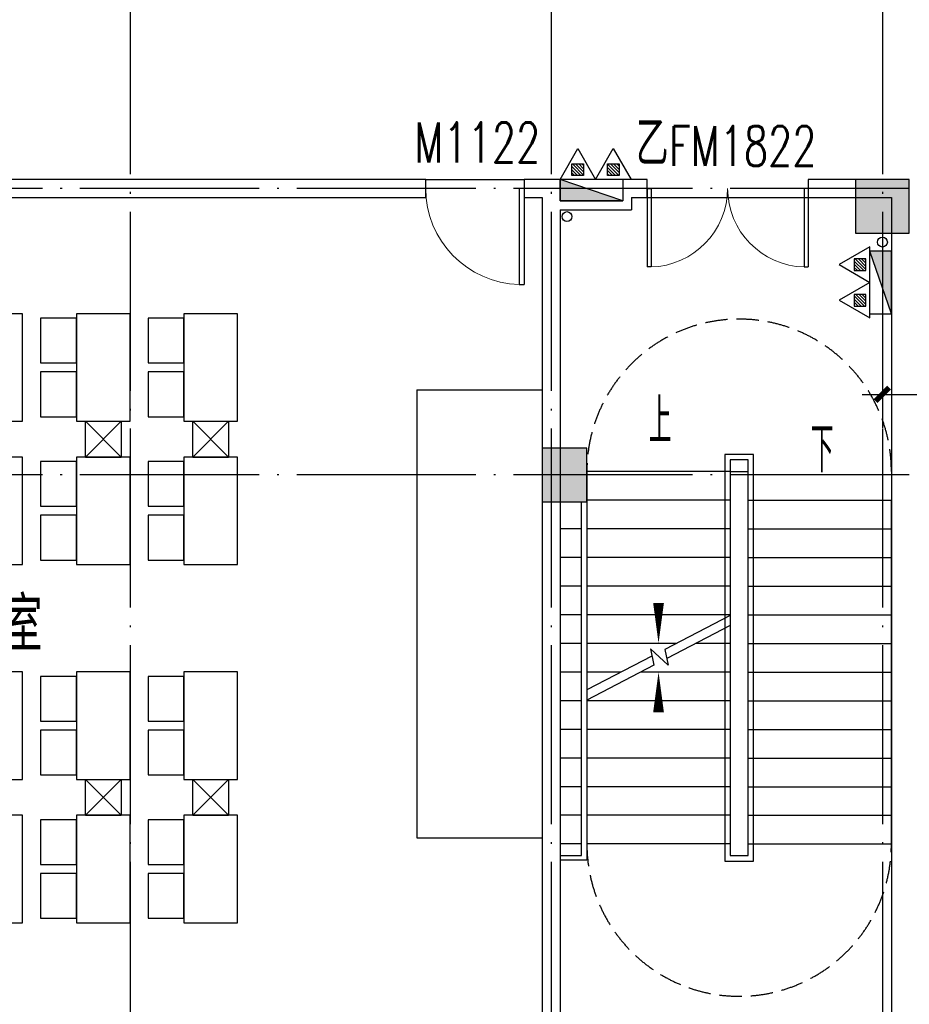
# Model space of a CAD drawing. Extents: x 1779708 to 7299578, y -1121471 to 88434.
# Tile 393 of 656: x 4582534 to 4592467, y -973253 to -962260. Entities that reach past the tile are written whole.
import ezdxf

# ---------------------------------------------------------------- set-up
doc = ezdxf.new("R2010")
doc.units = 0
doc.header["$LTSCALE"] = 1000
doc.header["$MEASUREMENT"] = 0
doc.linetypes.add('DASH', pattern=[0.35, 0.25, -0.1])
doc.linetypes.add('DOTE', pattern=[2.42, 2, -0.2, 0.02, -0.2])
doc.layers.get('0').update_dxf_attribs({"linetype": 'CONTINUOUS'})
doc.layers.get('Defpoints').update_dxf_attribs({"linetype": 'CONTINUOUS'})
for name, color, linetype in [('DIM_SYMB', 3, 'CONTINUOUS'), ('DIM_污水', 3, 'CONTINUOUS'), ('DOTE', 1, 'DOTE'), ('EQUIP_灭火器', 7, 'CONTINUOUS'), ('FUR', 9, 'CONTINUOUS'), ('PUB_DIM', 3, 'CONTINUOUS'), ('PUB_TEXT', 7, 'CONTINUOUS'), ('SPACE', 7, 'CONTINUOUS'), ('STAIR', 2, 'CONTINUOUS'), ('WALL', 255, 'CONTINUOUS'), ('WINDOW', 2, 'CONTINUOUS'), ('WINDOW_TEXT', 7, 'CONTINUOUS'), ('修改', 6, 'CONTINUOUS'), ('墙柱', 2, 'CONTINUOUS')]:
    doc.layers.add(name, color=color, linetype=linetype)
doc.styles.add('_TCH_DIM', font='SIMPLEX.shx', dxfattribs={"width": 0.7, "bigfont": 'GBCBIG.shx'})
doc.styles.add('_TCH_DIM_T3', font='SIMPLEX.shx', dxfattribs={"width": 0.494118, "bigfont": 'GBCBIG.shx'})
doc.styles.add('_TCH_SPACE', font='SIMPLEX', dxfattribs={"height": 5, "bigfont": 'GBCBIG'})
doc.styles.add('_TCH_WINDOW', font='SIMPLEX', dxfattribs={"height": 3.5, "bigfont": 'GBCBIG'})
doc.dimstyles.new('_TCH_ARCH&&150', dxfattribs={"dimtxt": 446.25, "dimasz": 150, "dimexe": 375, "dimexo": 450, "dimgap": 189.375, "dimtad": 1, "dimdec": 0, "dimzin": 0, "dimdsep": 46, "dimtxsty": '_TCH_DIM_T3', "dimblk": 'ARCHTICK', "dimcen": 0.09, "dimdle": 225, "dimclrt": 7, "dimazin": 2, "dimtfac": 1, "dimtdec": 0, "dimtix": 1, "dimtmove": 2, "dimatfit": 3, "dimfxl": 250, "dimtolj": 1, "dimtzin": 0, "dimarcsym": 0})

# ---------------------------------------------------------------- blocks, each defined once
blk = doc.blocks.new('A$C159220C3')
at = {"layer": 'DOTE'}
for p, q in [((17600, 149200), (17600, 7200)), ((22300, 149200), (22300, 7200)), ((26000, 149200), (26000, 7200)), ((86800, 105900), (7200, 105900)), ((86800, 102700), (7200, 102700))]:
    blk.add_line(p, q, dxfattribs=at)
blk = doc.blocks.new('A$C2BDF0305')
at = {"layer": 'FUR', "color": 9}
for p, q in [((1400, 5877), (0, 5877)), ((1400, 877), (1400, 5877)), ((1400, 877), (0, 877))]:
    blk.add_line(p, q, dxfattribs=at)
for points in [[(4000, 6827), (3400, 6827), (3400, 5627), (4000, 5627)], [(5200, 6827), (4600, 6827), (4600, 5627), (5200, 5627)], [(6400, 6827), (5800, 6827), (5800, 5627), (6400, 5627)], [(4000, 6277), (4400, 6277), (4400, 6777), (4000, 6777)], [(5200, 6277), (5600, 6277), (5600, 6777), (5200, 6777)], [(4000, 5677), (4400, 5677), (4400, 6177), (4000, 6177)], [(5200, 5677), (5600, 5677), (5600, 6177), (5200, 6177)], [(4000, 5227), (3400, 5227), (3400, 4027), (4000, 4027)], [(4000, 4677), (4400, 4677), (4400, 5177), (4000, 5177)], [(5200, 5227), (4600, 5227), (4600, 4027), (5200, 4027)], [(5200, 4677), (5600, 4677), (5600, 5177), (5200, 5177)], [(6400, 5227), (5800, 5227), (5800, 4027), (6400, 4027)], [(4000, 4077), (4400, 4077), (4400, 4577), (4000, 4577)], [(5200, 4077), (5600, 4077), (5600, 4577), (5200, 4577)], [(4000, 2827), (3400, 2827), (3400, 1627), (4000, 1627)], [(4000, 2277), (4400, 2277), (4400, 2777), (4000, 2777)], [(5200, 2827), (4600, 2827), (4600, 1627), (5200, 1627)], [(5200, 2277), (5600, 2277), (5600, 2777), (5200, 2777)], [(6400, 2827), (5800, 2827), (5800, 1627), (6400, 1627)], [(4000, 1677), (4400, 1677), (4400, 2177), (4000, 2177)], [(5200, 1677), (5600, 1677), (5600, 2177), (5200, 2177)], [(4000, 1227), (3400, 1227), (3400, 27), (4000, 27)], [(5200, 1227), (4600, 1227), (4600, 27), (5200, 27)], [(6400, 1227), (5800, 1227), (5800, 27), (6400, 27)], [(4000, 677), (4400, 677), (4400, 1177), (4000, 1177)], [(5200, 677), (5600, 677), (5600, 1177), (5200, 1177)], [(4000, 77), (4400, 77), (4400, 577), (4000, 577)], [(5200, 77), (5600, 77), (5600, 577), (5200, 577)]]:
    blk.add_lwpolyline(points, close=True, dxfattribs=at)
for points in [[(3500, 5227), (3500, 5627), (3900, 5627), (3900, 5227), (3500, 5227), (3900, 5627), (3500, 5627), (3900, 5227)], [(4700, 5227), (4700, 5627), (5100, 5627), (5100, 5227), (4700, 5227), (5100, 5627), (4700, 5627), (5100, 5227)], [(3500, 1227), (3500, 1627), (3900, 1627), (3900, 1227), (3500, 1227), (3900, 1627), (3500, 1627), (3900, 1227)], [(4700, 1227), (4700, 1627), (5100, 1627), (5100, 1227), (4700, 1227), (5100, 1627), (4700, 1627), (5100, 1227)]]:
    blk.add_lwpolyline(points, dxfattribs=at)
blk = doc.blocks.new('A$C66903B95')
at = {"layer": '墙柱'}
h = blk.add_hatch(color=256, dxfattribs=at)
h.paths.add_polyline_path([(24950, 51000), (25450, 51000), (25450, 50500), (24950, 50500)])
h.paths.add_polyline_path([(66900, 12800), (67500, 12800), (67500, 13400), (66900, 13400)])
h.paths.add_polyline_path([(16600, 12800), (17100, 12800), (17100, 13300), (16600, 13300)])
h.paths.add_polyline_path([(27130, 15100), (27130, 15400), (26330, 15400), (26330, 15100)])
h.paths.add_polyline_path([(54500, 0), (55000, 0), (55000, 500), (54500, 500)])
h.paths.add_polyline_path([(16600, 51000), (17100, 51000), (17100, 50500), (16600, 50500)])
h.paths.add_polyline_path([(42000, 41700), (42600, 41700), (42600, 41200), (42000, 41200)])
h.paths.add_polyline_path([(58500, 32900), (59100, 32900), (59100, 32400), (58500, 32400)])
h.paths.add_polyline_path([(13000, 44800), (13500, 44800), (13500, 44200), (13000, 44200)])
h.paths.add_polyline_path([(66700, 37100), (67200, 37100), (67200, 36600), (66700, 36600)])
h.paths.add_polyline_path([(20700, 19400), (21200, 19400), (21200, 19900), (20700, 19900)])
h.paths.add_polyline_path([(20700, 26000), (21200, 26000), (21200, 26500), (20700, 26500)])
h.paths.add_polyline_path([(13000, 31800), (13500, 31800), (13500, 32400), (13000, 32400)])
h.paths.add_polyline_path([(20700, 38200), (21200, 38200), (21200, 37700), (20700, 37700)])
h.paths.add_polyline_path([(13000, 51000), (13500, 51000), (13500, 50500), (13000, 50500)])
h.paths.add_polyline_path([(74900, 12800), (75600, 12800), (75600, 13400), (74900, 13400)])
h.paths.add_polyline_path([(54900, 24500), (54400, 24500), (54400, 25000), (54900, 25000)])
h.paths.add_polyline_path([(74900, 41700), (75600, 41700), (75600, 41200), (74900, 41200)])
h.paths.add_polyline_path([(500, 44750), (1000, 44750), (1000, 44250), (500, 44250)])
h.paths.add_polyline_path([(500, 31850), (1000, 31850), (1000, 32350), (500, 32350)])
h.paths.add_polyline_path([(8400, 12800), (8900, 12800), (8900, 13300), (8400, 13300)])
h.paths.add_polyline_path([(66900, 24400), (67500, 24400), (67500, 25000), (66900, 25000)])
h.paths.add_polyline_path([(74900, 25000), (75600, 25000), (75600, 24400), (74900, 24400)])
h.paths.add_polyline_path([(58500, 25000), (59100, 25000), (59100, 24400), (58500, 24400)])
h.paths.add_polyline_path([(66700, 32900), (67200, 32900), (67200, 32400), (66700, 32400)])
h.paths.add_polyline_path([(54400, 32900), (54900, 32900), (54900, 32400), (54400, 32400)])
h.paths.add_polyline_path([(50150, 12800), (50650, 12800), (50650, 13300), (50150, 13300)])
h.paths.add_polyline_path([(46200, 51000), (46700, 51000), (46700, 50500), (46200, 50500)])
h.paths.add_polyline_path([(42500, 38200), (42000, 38200), (42000, 37700), (42500, 37700)])
h.paths.add_polyline_path([(42500, 51000), (42000, 51000), (42000, 50500), (42500, 50500)])
h.paths.add_polyline_path([(24900, 38200), (25400, 38200), (25400, 37700), (24900, 37700)])
h.paths.add_polyline_path([(20700, 31850), (21200, 31850), (21200, 32350), (20700, 32350)])
h.paths.add_polyline_path([(13000, 37600), (13500, 37600), (13500, 38200), (13000, 38200)])
h.paths.add_polyline_path([(16600, 26000), (17100, 26000), (17100, 26500), (16600, 26500)])
h.paths.add_polyline_path([(8200, 26000), (8700, 26000), (8700, 26500), (8200, 26500)])
h.paths.add_polyline_path([(500, 26000), (1000, 26000), (1000, 26500), (500, 26500)])
h.paths.add_polyline_path([(16500, 19300), (17100, 19300), (17100, 19900), (16500, 19900)])
h.paths.add_polyline_path([(8400, 19300), (8900, 19300), (8900, 19900), (8400, 19900)])
h.paths.add_polyline_path([(74900, 38500), (75600, 38500), (75600, 38000), (74900, 38000)])
h.paths.add_polyline_path([(75100, 51000), (75600, 51000), (75600, 50500), (75100, 50500)])
h.paths.add_polyline_path([(66850, 41800), (67550, 41800), (67550, 41200), (66850, 41200)])
h.paths.add_polyline_path([(66850, 51000), (67550, 51000), (67550, 50500), (66850, 50500)])
h.paths.add_polyline_path([(58450, 41800), (59150, 41800), (59150, 41200), (58450, 41200)])
h.paths.add_polyline_path([(58550, 51000), (59050, 51000), (59050, 50500), (58550, 50500)])
h.paths.add_polyline_path([(50150, 38200), (50650, 38200), (50650, 37700), (50150, 37700)])
h.paths.add_polyline_path([(50100, 41700), (50700, 41700), (50700, 41200), (50100, 41200)])
h.paths.add_polyline_path([(50150, 51000), (50650, 51000), (50650, 50500), (50150, 50500)])
h.paths.add_polyline_path([(33100, 38200), (33600, 38200), (33600, 37700), (33100, 37700)])
h.paths.add_polyline_path([(33000, 41700), (33600, 41700), (33600, 41200), (33000, 41200)])
h.paths.add_polyline_path([(24900, 41700), (25500, 41700), (25500, 41200), (24900, 41200)])
h.paths.add_polyline_path([(500, 38200), (1000, 38200), (1000, 37700), (500, 37700)])
h.paths.add_polyline_path([(16500, 41800), (17100, 41800), (17100, 41200), (16500, 41200)])
h.paths.add_polyline_path([(33100, 51000), (33600, 51000), (33600, 50500), (33100, 50500)])
h.paths.add_polyline_path([(500, 51000), (1000, 51000), (1000, 50500), (500, 50500)])
h.paths.add_polyline_path([(74900, 9300), (75600, 9300), (75600, 9800), (74900, 9800)])
h.paths.add_polyline_path([(74900, 0), (75600, 0), (75600, 500), (74900, 500)])
h.paths.add_polyline_path([(66900, 9300), (67500, 9300), (67500, 9800), (66900, 9800)])
h.paths.add_polyline_path([(66950, 0), (67450, 0), (67450, 500), (66950, 500)])
h.paths.add_polyline_path([(58500, 12800), (59100, 12800), (59100, 13400), (58500, 13400)])
h.paths.add_polyline_path([(58500, 9300), (59100, 9300), (59100, 9800), (58500, 9800)])
h.paths.add_polyline_path([(58550, 0), (59050, 0), (59050, 500), (58550, 500)])
h.paths.add_polyline_path([(50100, 9300), (50700, 9300), (50700, 9800), (50100, 9800)])
h.paths.add_polyline_path([(50150, 0), (50650, 0), (50650, 500), (50150, 500)])
h.paths.add_polyline_path([(42000, 12800), (42500, 12800), (42500, 13300), (42000, 13300)])
h.paths.add_polyline_path([(42000, 9300), (42600, 9300), (42600, 9800), (42000, 9800)])
h.paths.add_polyline_path([(33100, 12800), (33600, 12800), (33600, 13300), (33100, 13300)])
h.paths.add_polyline_path([(25060, 12800), (25660, 12800), (25660, 13200), (25060, 13200)])
h.paths.add_polyline_path([(33000, 9300), (33600, 9300), (33600, 9800), (33000, 9800)])
h.paths.add_polyline_path([(24900, 9300), (25500, 9300), (25500, 9800), (24900, 9800)])
h.paths.add_polyline_path([(0, 12500), (700, 12500), (700, 13000), (0, 13000)])
h.paths.add_polyline_path([(0, 9300), (700, 9300), (700, 9800), (0, 9800)])
h.paths.add_polyline_path([(8100, 9300), (8700, 9300), (8700, 9800), (8100, 9800)])
h.paths.add_polyline_path([(16500, 9300), (17100, 9300), (17100, 9800), (16500, 9800)])
h.paths.add_polyline_path([(42000, 0), (42500, 0), (42500, 500), (42000, 500)])
h.paths.add_polyline_path([(33100, 0), (33600, 0), (33600, 500), (33100, 500)])
h.paths.add_polyline_path([(24950, 0), (25450, 0), (25450, 500), (24950, 500)])
h.paths.add_polyline_path([(16500, 0), (17100, 0), (17100, 500), (16500, 500)])
h.paths.add_polyline_path([(8100, 0), (8700, 0), (8700, 500), (8100, 500)])
h.paths.add_polyline_path([(0, 0), (500, 0), (500, 500), (0, 500)])
h.paths.add_polyline_path([(24950, 87000), (25450, 87000), (25450, 87500), (24950, 87500)])
h.paths.add_polyline_path([(66900, 125200), (67500, 125200), (67500, 124600), (66900, 124600)])
h.paths.add_polyline_path([(16600, 125200), (17100, 125200), (17100, 124700), (16600, 124700)])
h.paths.add_polyline_path([(27130, 122900), (27130, 122600), (26330, 122600), (26330, 122900)])
h.paths.add_polyline_path([(54500, 138000), (55000, 138000), (55000, 137500), (54500, 137500)])
h.paths.add_polyline_path([(16600, 87000), (17100, 87000), (17100, 87500), (16600, 87500)])
h.paths.add_polyline_path([(42000, 96300), (42600, 96300), (42600, 96800), (42000, 96800)])
h.paths.add_polyline_path([(58500, 105100), (59100, 105100), (59100, 105600), (58500, 105600)])
h.paths.add_polyline_path([(13000, 93200), (13500, 93200), (13500, 93800), (13000, 93800)])
h.paths.add_polyline_path([(66700, 100900), (67200, 100900), (67200, 101400), (66700, 101400)])
h.paths.add_polyline_path([(20700, 118600), (21200, 118600), (21200, 118100), (20700, 118100)])
h.paths.add_polyline_path([(20700, 112000), (21200, 112000), (21200, 111500), (20700, 111500)])
h.paths.add_polyline_path([(13000, 106200), (13500, 106200), (13500, 105600), (13000, 105600)])
h.paths.add_polyline_path([(20700, 99800), (21200, 99800), (21200, 100300), (20700, 100300)])
h.paths.add_polyline_path([(13000, 87000), (13500, 87000), (13500, 87500), (13000, 87500)])
h.paths.add_polyline_path([(74900, 125200), (75600, 125200), (75600, 124600), (74900, 124600)])
h.paths.add_polyline_path([(54900, 113500), (54400, 113500), (54400, 113000), (54900, 113000)])
h.paths.add_polyline_path([(74900, 96300), (75600, 96300), (75600, 96800), (74900, 96800)])
h.paths.add_polyline_path([(500, 93250), (1000, 93250), (1000, 93750), (500, 93750)])
h.paths.add_polyline_path([(500, 106150), (1000, 106150), (1000, 105650), (500, 105650)])
h.paths.add_polyline_path([(8400, 125200), (8900, 125200), (8900, 124700), (8400, 124700)])
h.paths.add_polyline_path([(66900, 113600), (67500, 113600), (67500, 113000), (66900, 113000)])
h.paths.add_polyline_path([(74900, 113000), (75600, 113000), (75600, 113600), (74900, 113600)])
h.paths.add_polyline_path([(58500, 113000), (59100, 113000), (59100, 113600), (58500, 113600)])
h.paths.add_polyline_path([(66700, 105100), (67200, 105100), (67200, 105600), (66700, 105600)])
h.paths.add_polyline_path([(54400, 105100), (54900, 105100), (54900, 105600), (54400, 105600)])
h.paths.add_polyline_path([(50150, 125200), (50650, 125200), (50650, 124700), (50150, 124700)])
h.paths.add_polyline_path([(46200, 87000), (46700, 87000), (46700, 87500), (46200, 87500)])
h.paths.add_polyline_path([(42500, 99800), (42000, 99800), (42000, 100300), (42500, 100300)])
h.paths.add_polyline_path([(42500, 87000), (42000, 87000), (42000, 87500), (42500, 87500)])
h.paths.add_polyline_path([(24900, 99800), (25400, 99800), (25400, 100300), (24900, 100300)])
h.paths.add_polyline_path([(20700, 106150), (21200, 106150), (21200, 105650), (20700, 105650)])
h.paths.add_polyline_path([(13000, 100400), (13500, 100400), (13500, 99800), (13000, 99800)])
h.paths.add_polyline_path([(16600, 112000), (17100, 112000), (17100, 111500), (16600, 111500)])
h.paths.add_polyline_path([(8200, 112000), (8700, 112000), (8700, 111500), (8200, 111500)])
h.paths.add_polyline_path([(500, 112000), (1000, 112000), (1000, 111500), (500, 111500)])
h.paths.add_polyline_path([(16500, 118700), (17100, 118700), (17100, 118100), (16500, 118100)])
h.paths.add_polyline_path([(8400, 118700), (8900, 118700), (8900, 118100), (8400, 118100)])
h.paths.add_polyline_path([(74900, 99500), (75600, 99500), (75600, 100000), (74900, 100000)])
h.paths.add_polyline_path([(75100, 87000), (75600, 87000), (75600, 87500), (75100, 87500)])
h.paths.add_polyline_path([(66850, 96200), (67550, 96200), (67550, 96800), (66850, 96800)])
h.paths.add_polyline_path([(66850, 87000), (67550, 87000), (67550, 87500), (66850, 87500)])
h.paths.add_polyline_path([(58450, 96200), (59150, 96200), (59150, 96800), (58450, 96800)])
h.paths.add_polyline_path([(58550, 87000), (59050, 87000), (59050, 87500), (58550, 87500)])
h.paths.add_polyline_path([(50150, 99800), (50650, 99800), (50650, 100300), (50150, 100300)])
h.paths.add_polyline_path([(50100, 96300), (50700, 96300), (50700, 96800), (50100, 96800)])
h.paths.add_polyline_path([(50150, 87000), (50650, 87000), (50650, 87500), (50150, 87500)])
h.paths.add_polyline_path([(33100, 99800), (33600, 99800), (33600, 100300), (33100, 100300)])
h.paths.add_polyline_path([(33000, 96300), (33600, 96300), (33600, 96800), (33000, 96800)])
h.paths.add_polyline_path([(24900, 96300), (25500, 96300), (25500, 96800), (24900, 96800)])
h.paths.add_polyline_path([(500, 99800), (1000, 99800), (1000, 100300), (500, 100300)])
h.paths.add_polyline_path([(16500, 96200), (17100, 96200), (17100, 96800), (16500, 96800)])
h.paths.add_polyline_path([(33100, 87000), (33600, 87000), (33600, 87500), (33100, 87500)])
h.paths.add_polyline_path([(500, 87000), (1000, 87000), (1000, 87500), (500, 87500)])
h.paths.add_polyline_path([(74900, 128700), (75600, 128700), (75600, 128200), (74900, 128200)])
h.paths.add_polyline_path([(74900, 138000), (75600, 138000), (75600, 137500), (74900, 137500)])
h.paths.add_polyline_path([(66900, 128700), (67500, 128700), (67500, 128200), (66900, 128200)])
h.paths.add_polyline_path([(66950, 138000), (67450, 138000), (67450, 137500), (66950, 137500)])
h.paths.add_polyline_path([(58500, 125200), (59100, 125200), (59100, 124600), (58500, 124600)])
h.paths.add_polyline_path([(58500, 128700), (59100, 128700), (59100, 128200), (58500, 128200)])
h.paths.add_polyline_path([(58550, 138000), (59050, 138000), (59050, 137500), (58550, 137500)])
h.paths.add_polyline_path([(50100, 128700), (50700, 128700), (50700, 128200), (50100, 128200)])
h.paths.add_polyline_path([(50150, 138000), (50650, 138000), (50650, 137500), (50150, 137500)])
h.paths.add_polyline_path([(42000, 125200), (42500, 125200), (42500, 124700), (42000, 124700)])
h.paths.add_polyline_path([(42000, 128700), (42600, 128700), (42600, 128200), (42000, 128200)])
h.paths.add_polyline_path([(33100, 125200), (33600, 125200), (33600, 124700), (33100, 124700)])
h.paths.add_polyline_path([(25060, 125200), (25660, 125200), (25660, 124800), (25060, 124800)])
h.paths.add_polyline_path([(33000, 128700), (33600, 128700), (33600, 128200), (33000, 128200)])
h.paths.add_polyline_path([(24900, 128700), (25500, 128700), (25500, 128200), (24900, 128200)])
h.paths.add_polyline_path([(0, 125500), (700, 125500), (700, 125000), (0, 125000)])
h.paths.add_polyline_path([(0, 128700), (700, 128700), (700, 128200), (0, 128200)])
h.paths.add_polyline_path([(8100, 128700), (8700, 128700), (8700, 128200), (8100, 128200)])
h.paths.add_polyline_path([(16500, 128700), (17100, 128700), (17100, 128200), (16500, 128200)])
h.paths.add_polyline_path([(42000, 138000), (42500, 138000), (42500, 137500), (42000, 137500)])
h.paths.add_polyline_path([(33100, 138000), (33600, 138000), (33600, 137500), (33100, 137500)])
h.paths.add_polyline_path([(24950, 138000), (25450, 138000), (25450, 137500), (24950, 137500)])
h.paths.add_polyline_path([(16500, 138000), (17100, 138000), (17100, 137500), (16500, 137500)])
h.paths.add_polyline_path([(8100, 138000), (8700, 138000), (8700, 137500), (8100, 137500)])
h.paths.add_polyline_path([(0, 138000), (500, 138000), (500, 137500), (0, 137500)])
for points in [[(16500, 96200), (17100, 96200), (17100, 96800), (16500, 96800)], [(13000, 93200), (13500, 93200), (13500, 93800), (13000, 93800)]]:
    blk.add_lwpolyline(points, close=True, dxfattribs=at)
blk = doc.blocks.new('$TwtSys$00000545')
h = blk.add_hatch()
h.set_pattern_fill('ANSI31', color=256, scale=200, angle=180, style=0)
h.set_pattern_definition([(225, (199409.273, 63921.482), (17.6776695, -17.6776695), [])])
h.paths.add_polyline_path([(65, 174), (-65, 174), (-65, 44), (65, 44)])
for p, q in [((0, 344), (-198, 0)), ((198, 0), (0, 344)), ((-198, 0), (198, 0))]:
    blk.add_line(p, q)
blk.add_lwpolyline([(65, 174), (-65, 174), (-65, 44), (65, 44)], close=True)
blk = doc.blocks.new('$DorLib2D$00000002')
for p, q in [((-0.5, 0), (-0.5, 0.4875)), ((-0.475, 0.4875), (-0.5, 0.4875)), ((-0.475, 0), (-0.475, 0.4875)), ((0.475, 0), (0.475, 0.4875)), ((0.475, 0.4875), (0.5, 0.4875)), ((0.5, 0), (0.5, 0.4875)), ((-0.5, 0), (-0.475, 0)), ((0.5, 0), (0.475, 0))]:
    blk.add_line(p, q)
at = {"lineweight": 13}
for centre, start, end in [((-0.4875, 0), 0, 88.53072), ((0.4875, 0), 91.46928, 180)]:
    blk.add_arc(centre, 0.4875, start, end, dxfattribs=at)
blk = doc.blocks.new('$DorLib2D$00000001')
for p, q in [((0.45, 0.975), (0.5, 0.975)), ((0.45, 0), (0.45, 0.975)), ((0.5, 0), (0.5, 0.975)), ((0.5, 0), (0.45, 0))]:
    blk.add_line(p, q)
at = {"lineweight": 13}
blk.add_arc((0.475, 0), 0.975, 91.46928, 180, dxfattribs=at)
blk = doc.blocks.new('_ArchTick')
at = {"color": 0, "linetype": 'ByBlock', "const_width": 0.4}
blk.add_lwpolyline([(-0.5, -0.5), (0.5, 0.5)], dxfattribs=at)
blk = doc.blocks.new('*D6610')
at = {"layer": 'Defpoints', "color": 0, "transparency": 16777216}
for p in [(4592167, -964743), (4594267, -964743), (4594267, -966443)]:
    blk.add_point(p, dxfattribs=at)
at = {"layer": 'PUB_DIM', "color": 0, "lineweight": -2, "transparency": 16777216}
for p, q in [((4592167, -965193), (4592167, -966818)), ((4594267, -965193), (4594267, -966818)), ((4591942, -966443), (4594492, -966443))]:
    blk.add_line(p, q, dxfattribs=at)
at = {"layer": 'PUB_DIM', "color": 0, "lineweight": -2, "transparency": 16777216, "xscale": 150, "yscale": 150, "zscale": 150, "rotation": 180}
blk.add_blockref('_ArchTick', (4592167, -966443), dxfattribs=at)
at = {"layer": 'PUB_DIM', "color": 0, "lineweight": -2, "transparency": 16777216, "xscale": 150, "yscale": 150, "zscale": 150}
blk.add_blockref('_ArchTick', (4594267, -966443), dxfattribs=at)
at = {"layer": 'PUB_DIM', "color": 7, "transparency": 16777216, "insert": (4593217, -966031), "char_height": 446.2, "attachment_point": 5, "style": '_TCH_DIM_T3'}
blk.add_mtext('\\A1;2100', dxfattribs=at)

msp = doc.modelspace()

# ---------------------------------------------------------------- linework, layer by layer
at = {"color": 1}
for p, q in [((4589267.1, -964043.3), (4588567.1, -964043.3)), ((4588567.1, -964283.3), (4588567.1, -964043.3)), ((4589267.1, -964283.3), (4588567.1, -964043.3)), ((4589267.1, -964043.3), (4589267.1, -964283.3)), ((4589267.1, -964283.3), (4588567.1, -964283.3)), ((4592027.1, -965543.3), (4592027.1, -964843.3)), ((4592267.1, -964843.3), (4592027.1, -964843.3)), ((4592267.1, -965543.3), (4592027.1, -964843.3)), ((4592267.1, -965543.3), (4592267.1, -964843.3)), ((4592027.1, -965543.3), (4592267.1, -965543.3))]:
    msp.add_line(p, q, dxfattribs=at)
for points in [[(4588567.1, -964283.3), (4588567.1, -964043.3), (4589267.1, -964283.3)], [(4592267.1, -964843.3), (4592027.1, -964843.3), (4592267.1, -965543.3)]]:
    msp.add_solid(points, dxfattribs=at)
at = {"layer": 'DIM_SYMB'}
for points in [[(4589667.1, -967143.3, 0, 0, 0), (4589667.1, -969223.3, 0, 120, 0), (4589667.1, -968773.3, 0, 0, 0)], [(4591467.1, -967463.3, 0, 0, 0), (4591467.1, -972563.3, 0, 0, 0), (4589667.1, -972563.3, 0, 0, 0), (4589667.1, -969543.3, 0, 120, 0), (4589667.1, -969993.3, 0, 0, 0)]]:
    msp.add_lwpolyline(points, format="xyseb", dxfattribs=at)
at = {"layer": 'DIM_污水', "color": 1}
for centre in [(4588644.7, -964458.2), (4592167.1, -964743.3)]:
    msp.add_circle(centre, 55, dxfattribs=at)
at = {"layer": 'STAIR'}
for p, q in [((4590727.1, -967113.3), (4590407.1, -967113.3)), ((4590407.1, -967113.3), (4590407.1, -971653.3)), ((4590667.1, -967173.3), (4590467.1, -967173.3)), ((4590467.1, -967173.3), (4590467.1, -971593.3)), ((4590667.1, -971593.3), (4590667.1, -967173.3)), ((4590727.1, -971653.3), (4590727.1, -967113.3)), ((4588867.1, -967303.3), (4588867.1, -969743)), ((4590467.1, -967303.3), (4588867.1, -967303.3)), ((4590467.1, -967303.3), (4590667.1, -967303.3)), ((4590467.1, -967303.3), (4590467.1, -968911)), ((4590467.1, -967623.3), (4588867.1, -967623.3)), ((4590667.1, -971463.3), (4590667.1, -967623.3)), ((4590667.1, -967623.3), (4592267.1, -967623.3)), ((4592267.1, -971463.3), (4592267.1, -967623.3)), ((4588807.1, -967943.3), (4588567.1, -967943.3)), ((4590467.1, -967943.3), (4588867.1, -967943.3)), ((4590667.1, -967943.3), (4592267.1, -967943.3)), ((4588807.1, -968263.3), (4588567.1, -968263.3)), ((4590467.1, -968263.3), (4588867.1, -968263.3)), ((4590667.1, -968263.3), (4592267.1, -968263.3)), ((4588807.1, -968583.3), (4588567.1, -968583.3)), ((4590467.1, -968583.3), (4588867.1, -968583.3)), ((4590667.1, -968583.3), (4592267.1, -968583.3)), ((4588807.1, -968903.3), (4588567.1, -968903.3)), ((4590467.1, -968903.3), (4588867.1, -968903.3)), ((4590467.1, -968911), (4589735.6, -969291.3)), ((4590667.1, -968903.3), (4592267.1, -968903.3)), ((4590467.1, -969023.7), (4589758, -969392.4)), ((4590467.1, -969023.7), (4590467.1, -971463.3)), ((4588807.1, -969223.3), (4588567.1, -969223.3)), ((4589866.4, -969223.3), (4588867.1, -969223.3)), ((4589774.2, -969465.5), (4589575.9, -969283.7)), ((4589575.9, -969283.7), (4589616.3, -969466.1)), ((4589735.6, -969291.3), (4589774.2, -969465.5)), ((4590467.1, -969223.3), (4590083.2, -969223.3)), ((4590667.1, -969223.3), (4592267.1, -969223.3)), ((4589593.9, -969365), (4588867.1, -969743)), ((4589616.3, -969466.1), (4588867.1, -969855.7)), ((4588807.1, -969543.3), (4588567.1, -969543.3)), ((4589251, -969543.3), (4588867.1, -969543.3)), ((4590467.1, -969543.3), (4589467.8, -969543.3)), ((4590667.1, -969543.3), (4592267.1, -969543.3)), ((4588807.1, -969863.3), (4588567.1, -969863.3)), ((4588867.1, -969855.7), (4588867.1, -971463.3)), ((4590467.1, -969863.3), (4588867.1, -969863.3)), ((4590667.1, -969863.3), (4592267.1, -969863.3)), ((4588807.1, -970183.3), (4588567.1, -970183.3)), ((4590467.1, -970183.3), (4588867.1, -970183.3)), ((4590667.1, -970183.3), (4592267.1, -970183.3)), ((4588807.1, -970503.3), (4588567.1, -970503.3)), ((4590467.1, -970503.3), (4588867.1, -970503.3)), ((4590667.1, -970503.3), (4592267.1, -970503.3)), ((4588807.1, -970823.3), (4588567.1, -970823.3)), ((4590467.1, -970823.3), (4588867.1, -970823.3)), ((4590667.1, -970823.3), (4592267.1, -970823.3)), ((4588807.1, -971143.3), (4588567.1, -971143.3)), ((4590467.1, -971143.3), (4588867.1, -971143.3)), ((4590667.1, -971143.3), (4592267.1, -971143.3)), ((4588807.1, -971463.3), (4588567.1, -971463.3)), ((4590467.1, -971463.3), (4588867.1, -971463.3)), ((4590667.1, -971463.3), (4592267.1, -971463.3)), ((4590467.1, -971593.3), (4590667.1, -971593.3)), ((4590407.1, -971653.3), (4590727.1, -971653.3))]:
    msp.add_line(p, q, dxfattribs=at)
for points in [[(4588867.1, -967643.3), (4588867.1, -971643.3), (4588567.1, -971643.3)], [(4588567.1, -971593.3), (4588807.1, -971593.3), (4588807.1, -967643.3), (4588867.1, -967643.3)]]:
    msp.add_lwpolyline(points, dxfattribs=at)
at = {"layer": 'STAIR', "linetype": 'DASH'}
for centre, start, end in [((4590567.1, -967303.3), 0, 180), ((4590567.1, -971463.3), 180, 0)]:
    msp.add_arc(centre, 1700, start, end, dxfattribs=at)
at = {"layer": 'WALL'}
for p, q in [((4587067.1, -964043.3), (4577467.1, -964043.3)), ((4587067.1, -964243.3), (4587067.1, -964043.3)), ((4588567.1, -964043.3), (4588167.1, -964043.3)), ((4588167.1, -964043.3), (4588167.1, -964243.3)), ((4588567.1, -964043.3), (4588567.1, -964283.3)), ((4589267.1, -964043.3), (4589267.1, -964283.3)), ((4589538.5, -964043.3), (4589267.1, -964043.3)), ((4589538.5, -964243.3), (4589538.5, -964043.3)), ((4592467.1, -964043.3), (4591338.5, -964043.3)), ((4591338.5, -964043.3), (4591338.5, -964243.3)), ((4577467.1, -964243.3), (4587067.1, -964243.3)), ((4588167.1, -964243.3), (4588367.1, -964243.3)), ((4588367.1, -964243.3), (4588367.1, -964283.3)), ((4588367.1, -964283.3), (4588367.1, -973643.3)), ((4588567.1, -964283.3), (4589267.1, -964283.3)), ((4589367.1, -964243.3), (4589367.1, -964383.3)), ((4589367.1, -964243.3), (4589538.5, -964243.3)), ((4591338.5, -964243.3), (4592267.1, -964243.3)), ((4592267.1, -964243.3), (4592267.1, -964643.3)), ((4588567.1, -964383.3), (4589367.1, -964383.3)), ((4588567.1, -964383.3), (4588567.1, -973643.3)), ((4592267.1, -964643.3), (4592267.1, -973643.3))]:
    msp.add_line(p, q, dxfattribs=at)
at = {"layer": 'WINDOW'}
for p, q in [((4587067.1, -964043.3), (4588167.1, -964043.3)), ((4589538.5, -964243.3), (4591338.5, -964243.3))]:
    msp.add_line(p, q, dxfattribs=at)

# ---------------------------------------------------------------- block references
at = {"layer": 'EQUIP_灭火器', "color": 6, "yscale": -1, "rotation": 179.9999999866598}
for p in [(4588765.5, -964043.3), (4589162.3, -964043.3)]:
    msp.add_blockref('$TwtSys$00000545', p, dxfattribs=at)
at = {"layer": 'EQUIP_灭火器', "color": 6, "xscale": -1, "yscale": -1, "rotation": 270}
for p in [(4592027.1, -964994.9), (4592027.1, -965391.7)]:
    msp.add_blockref('$TwtSys$00000545', p, dxfattribs=at)
at = {"layer": 'FUR', "color": 9, "rotation": 180}
msp.add_blockref('A$C2BDF0305', (4588367.1, -965515.9), dxfattribs=at)
at = {"layer": 'WINDOW'}
ref = msp.add_blockref('$DorLib2D$00000001', (4587617.1, -964143.3), dxfattribs=dict(at, xscale=1100, yscale=-1100, zscale=1100))
ref.add_attrib('A', 'M1122', (4586942.1, -963853.9), dxfattribs={"layer": 'WINDOW_TEXT', "height": 446.25, "style": '_TCH_WINDOW', "width": 0.705882})
at = {"layer": 'WINDOW', "xscale": -1800, "yscale": -1800, "zscale": -1800, "rotation": 6.269900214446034e-10}
msp.add_blockref('$DorLib2D$00000002', (4590438.5, -964143.3), dxfattribs=at)
at = {"layer": '修改'}
for name, p in [('A$C159220C3', (4566167.1, -1070043.3)), ('A$C66903B95', (4575367.1, -1060843.3))]:
    msp.add_blockref(name, p, dxfattribs=at)

# ---------------------------------------------------------------- texts
at = {"layer": 'PUB_TEXT', "color": 7, "style": '_TCH_DIM', "width": 0.7}
for s, p in [('上', (4589557.6, -966993.3)), ('下', (4591367.4, -967313.3))]:
    msp.add_text(s, height=506.4, dxfattribs=at).set_placement(p)
at = {"layer": 'SPACE', "style": '_TCH_SPACE'}
msp.add_text('60人实验室', height=600, dxfattribs=at).set_placement((4580030.9, -969309.6))
at = {"layer": 'WINDOW_TEXT', "style": '_TCH_WINDOW'}
msp.add_text('乙', height=506.4, dxfattribs=at).set_placement((4589414.1, -963893.3))
at = {"layer": 'WINDOW_TEXT', "style": '_TCH_WINDOW', "width": 0.705882}
msp.add_text('FM1822', height=446.25, dxfattribs=at).set_placement((4589782.8, -963893.3))

# ---------------------------------------------------------------- dimensions: what is measured, and where the dimension line sits
at = {"layer": 'PUB_DIM'}
dim = msp.add_aligned_dim(p1=(4592167.1, -964743.3), p2=(4594267.1, -964743.3), distance=-1700, dimstyle='_TCH_ARCH&&150', dxfattribs=at)
dim.commit()
dim.dimension.update_dxf_attribs({"geometry": '*D6610', "text_midpoint": (4593217.1, -966030.8)})

doc.saveas('drawing.dxf')
